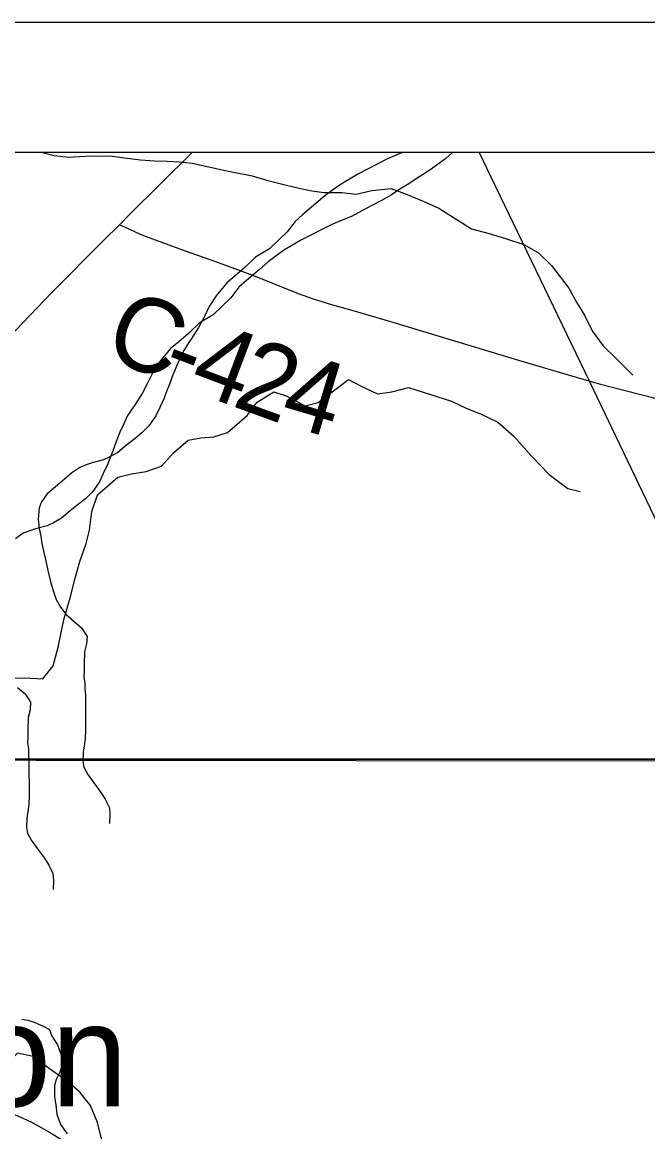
# Model space of a CAD drawing. Extents: x -21.1 to 50.3, y -4.9 to 22.1.
# Drawn here: x 8.398 to 8.878, y 20.149 to 21 of the extents above; entities that cross this region are included whole.
import ezdxf

# ---------------------------------------------------------------- set-up
doc = ezdxf.new("R2010")
doc.units = 0
for name, color, linetype in [('GM_X_Corporation', 7, 'Continuous'), ('GM_X_County', 7, 'Continuous'), ('GM_X_County_Road', 7, 'Continuous'), ('GM_X_County_Road_Text', 7, 'Continuous'), ('GM_X_Major_Lake', 7, 'Continuous'), ('GM_X_Major_River', 7, 'Continuous'), ('GM_X_Minor_River', 7, 'Continuous'), ('GM_X_Rail_Line', 7, 'Continuous'), ('GM_X_Rail_Line_Text', 7, 'Continuous'), ('GM_X_State_Route', 7, 'Continuous'), ('GM_X_Unincorporated_Text', 7, 'Continuous'), ('SH_Cut_Line', 7, 'Continuous'), ('SH_Data', 7, 'Continuous')]:
    doc.layers.add(name, color=color, linetype=linetype)

msp = doc.modelspace()

# ---------------------------------------------------------------- linework, layer by layer
at = {"layer": 'GM_X_Corporation'}
msp.add_lwpolyline([(8.9, 19.43609), (8.9, 20.43347), (7.91745, 20.43447), (7.92096, 19.4142)], close=True, dxfattribs=at)
at = {"layer": 'GM_X_County'}
msp.add_lwpolyline([(8.9, 14.74638), (8.9, 20.9), (2.1, 20.9), (2.1, 14.1), (8.89319, 14.1)], dxfattribs=at)
at = {"layer": 'GM_X_County_Road'}
msp.add_lwpolyline([(8.47285, 20.84475), (8.47653, 20.84309), (8.48876, 20.83758), (8.49332, 20.83571), (8.52309, 20.82483), (8.54644, 20.81655), (8.56394, 20.81025), (8.57553, 20.80584), (8.59277, 20.79895), (8.60991, 20.79205), (8.62148, 20.78796), (8.63618, 20.78343), (8.65101, 20.77912), (8.68073, 20.77041), (8.78157, 20.74019), (8.8231, 20.72781), (8.84096, 20.72279), (8.86191, 20.71725), (8.89494, 20.709), (8.9, 20.70796)], dxfattribs=at)
at = {"layer": 'GM_X_Major_Lake'}
for points in [[(8.52271, 20.07738), (8.52104, 20.08372), (8.51574, 20.09662), (8.50589, 20.10837), (8.49376, 20.12013), (8.48391, 20.12582), (8.47293, 20.13226), (8.45928, 20.14288), (8.45588, 20.15653), (8.45058, 20.16943), (8.44225, 20.17967), (8.43277, 20.18801), (8.41913, 20.19749), (8.40663, 20.20697), (8.3945, 20.20962), (8.38464, 20.19901), (8.37099, 20.19445), (8.37212, 20.18269)], [(8.28835, 20.19027), (8.29972, 20.18231), (8.31336, 20.17738), (8.32625, 20.17397), (8.33573, 20.17245), (8.34558, 20.17018), (8.35619, 20.16828), (8.36757, 20.16714), (8.38159, 20.16525), (8.39485, 20.16146), (8.40584, 20.15653), (8.41911, 20.14894), (8.42896, 20.14288), (8.4426, 20.13264), (8.44979, 20.12316), (8.45396, 20.1133), (8.4585, 20.10306), (8.46684, 20.09016), (8.4729, 20.08068), (8.48312, 20.06627), (8.48994, 20.05641), (8.49903, 20.04352), (8.50547, 20.03328)]]:
    msp.add_lwpolyline(points, dxfattribs=at)
at = {"layer": 'GM_X_Major_River'}
for points in [[(8.52271, 20.07738), (8.52104, 20.08372), (8.51574, 20.09662), (8.50589, 20.10837), (8.49376, 20.12013), (8.48391, 20.12582), (8.47293, 20.13226), (8.45928, 20.14288), (8.45588, 20.15653), (8.45058, 20.16943), (8.44225, 20.17967), (8.43277, 20.18801), (8.41913, 20.19749), (8.40663, 20.20697), (8.3945, 20.20962), (8.38464, 20.19901), (8.37099, 20.19445), (8.37212, 20.18269)], [(8.28835, 20.19027), (8.29972, 20.18231), (8.31336, 20.17738), (8.32625, 20.17397), (8.33573, 20.17245), (8.34558, 20.17018), (8.35619, 20.16828), (8.36757, 20.16714), (8.38159, 20.16525), (8.39485, 20.16146), (8.40584, 20.15653), (8.41911, 20.14894), (8.42896, 20.14288), (8.4426, 20.13264), (8.44979, 20.12316), (8.45396, 20.1133), (8.4585, 20.10306), (8.46684, 20.09016), (8.4729, 20.08068), (8.48312, 20.06627), (8.48994, 20.05641), (8.49903, 20.04352), (8.50547, 20.03328)]]:
    msp.add_lwpolyline(points, dxfattribs=at)
at = {"layer": 'GM_X_Minor_River'}
for points in [[(8.72841, 20.9), (8.7232, 20.89562), (8.71828, 20.8918), (8.71297, 20.88797), (8.70728, 20.88414), (8.70121, 20.88031), (8.69476, 20.87609), (8.68793, 20.87187), (8.68149, 20.86766), (8.67428, 20.86344), (8.66707, 20.8596), (8.65872, 20.85538), (8.65075, 20.85115), (8.64239, 20.84769), (8.63518, 20.84461), (8.6124, 20.83309), (8.5995, 20.82542), (8.59306, 20.82082), (8.58699, 20.81623), (8.58017, 20.81049), (8.57032, 20.80208), (8.56426, 20.79673), (8.55821, 20.78872), (8.54458, 20.77573), (8.53396, 20.76921), (8.52601, 20.76157), (8.51805, 20.75468), (8.51199, 20.74971), (8.50367, 20.73979), (8.49839, 20.7314), (8.49463, 20.72378), (8.4901, 20.7154), (8.48482, 20.70701), (8.4818, 20.70244), (8.47878, 20.69786), (8.47615, 20.69215), (8.47314, 20.68567), (8.47014, 20.67844), (8.46789, 20.67197), (8.46563, 20.66626), (8.46376, 20.66131), (8.46037, 20.65407), (8.45736, 20.6476), (8.45208, 20.63997), (8.44678, 20.63462), (8.44147, 20.63041), (8.43503, 20.62544), (8.42821, 20.6197), (8.42214, 20.61625), (8.4172, 20.61394), (8.40846, 20.61161), (8.4039, 20.61007), (8.39896, 20.60814), (8.3929, 20.60393)], [(8.69001, 20.9), (8.68568, 20.8982), (8.67847, 20.89513), (8.65569, 20.8836), (8.64279, 20.87593), (8.63635, 20.87134), (8.63028, 20.86675), (8.62346, 20.86101), (8.61361, 20.8526), (8.60755, 20.84724), (8.6015, 20.83923), (8.58787, 20.82624), (8.57725, 20.81973), (8.5693, 20.81208), (8.56134, 20.8052), (8.55528, 20.80023), (8.54696, 20.7903), (8.54168, 20.78192), (8.53791, 20.7743), (8.53339, 20.76591), (8.52811, 20.75753), (8.52509, 20.75295), (8.52207, 20.74838), (8.51944, 20.74266), (8.51643, 20.73619), (8.51343, 20.72895), (8.51118, 20.72248), (8.50892, 20.71677), (8.50705, 20.71182), (8.50366, 20.70459), (8.50065, 20.69811), (8.49537, 20.69048), (8.49007, 20.68514), (8.48476, 20.68093), (8.47832, 20.67595), (8.4715, 20.67022), (8.46543, 20.66677), (8.46049, 20.66446), (8.45175, 20.66213), (8.44719, 20.66059), (8.44225, 20.65866), (8.43618, 20.65445), (8.42861, 20.64795), (8.41724, 20.63839), (8.41309, 20.63228), (8.41121, 20.62772), (8.4105, 20.61897), (8.4113, 20.61176), (8.41247, 20.60607), (8.41326, 20.60037), (8.41483, 20.59355), (8.41638, 20.58709), (8.41795, 20.57951), (8.4199, 20.57116), (8.42145, 20.56585), (8.42416, 20.55751), (8.42762, 20.55145), (8.43184, 20.54577), (8.43796, 20.54049), (8.4437, 20.53558), (8.44792, 20.52914), (8.44757, 20.52345), (8.44608, 20.51736), (8.44576, 20.50786), (8.44578, 20.50254), (8.44543, 20.49798), (8.44622, 20.49342), (8.44624, 20.48887), (8.44665, 20.48393), (8.4468, 20.45734)], [(8.41385, 20.9), (8.42261, 20.89786), (8.43401, 20.89661), (8.44612, 20.89728), (8.4571, 20.89754), (8.46733, 20.8974), (8.47874, 20.89578), (8.48899, 20.89451), (8.49962, 20.89362), (8.50948, 20.89347), (8.51896, 20.89294), (8.52846, 20.89203), (8.53912, 20.88962), (8.54941, 20.88721), (8.55893, 20.88516), (8.57453, 20.88212), (8.58674, 20.87861), (8.60084, 20.87515), (8.61075, 20.87273), (8.62027, 20.87068), (8.62977, 20.86939), (8.64341, 20.86933), (8.65443, 20.86808), (8.66648, 20.87102), (8.68122, 20.87251), (8.69346, 20.86787), (8.7057, 20.86285), (8.71795, 20.85745)], [(8.71795, 20.85745), (8.74285, 20.84158), (8.7565, 20.8381), (8.76901, 20.83425), (8.78305, 20.82962), (8.79441, 20.82312), (8.80425, 20.81357), (8.81747, 20.79604), (8.82351, 20.78537), (8.82955, 20.77547), (8.83558, 20.76328), (8.84389, 20.75185), (8.85373, 20.7423), (8.86659, 20.72933)], [(8.3872, 20.4971), (8.40008, 20.4974), (8.41411, 20.4966), (8.42184, 20.50665), (8.42603, 20.52192), (8.42806, 20.53222), (8.43047, 20.5429), (8.43503, 20.55856), (8.43884, 20.57383), (8.44234, 20.58644), (8.44732, 20.60021), (8.44974, 20.61052), (8.45168, 20.62498), (8.45593, 20.6376), (8.47153, 20.65125), (8.48208, 20.65378), (8.4934, 20.65557), (8.50505, 20.65964), (8.51429, 20.66972), (8.52543, 20.67947), (8.53524, 20.68122), (8.54507, 20.68222), (8.5556, 20.6855), (8.57084, 20.69839), (8.57855, 20.70881), (8.59125, 20.71671), (8.6008, 20.71352), (8.61538, 20.70589), (8.62517, 20.7084), (8.63485, 20.71584), (8.64863, 20.72604), (8.65822, 20.72095), (8.67086, 20.71518), (8.68181, 20.71658), (8.69462, 20.71992), (8.72757, 20.70943)], [(8.72757, 20.70943), (8.73894, 20.70406), (8.74993, 20.69983), (8.7632, 20.69331), (8.77531, 20.68262), (8.7893, 20.66698), (8.80254, 20.65325), (8.81693, 20.64254), (8.82641, 20.64022)], [(8.39467, 20.48997), (8.40041, 20.48506), (8.40463, 20.47863), (8.40428, 20.47293), (8.40279, 20.46684), (8.40247, 20.45734), (8.40249, 20.45202), (8.40214, 20.44746), (8.40293, 20.44291), (8.40295, 20.43835), (8.40336, 20.43341), (8.40351, 20.40682)], [(8.4468, 20.45734), (8.44645, 20.45088), (8.44572, 20.44517), (8.44499, 20.44023), (8.44465, 20.43339), (8.44543, 20.42884), (8.44851, 20.42316), (8.45311, 20.41672), (8.45848, 20.40953), (8.46194, 20.40423), (8.46502, 20.39779), (8.46543, 20.39248), (8.46509, 20.38564)], [(8.40351, 20.40682), (8.40316, 20.40036), (8.40243, 20.39466), (8.4017, 20.38972), (8.40136, 20.38287), (8.40214, 20.37832), (8.40522, 20.37264), (8.40982, 20.36621), (8.4152, 20.35902), (8.41865, 20.35372), (8.42173, 20.34728), (8.42214, 20.34196), (8.4218, 20.33512)], [(8.39779, 20.23558), (8.40236, 20.23485), (8.40731, 20.23336), (8.41418, 20.23036), (8.41914, 20.22772), (8.42069, 20.22317), (8.4253, 20.21598), (8.42723, 20.21029), (8.42917, 20.20537), (8.42844, 20.19966), (8.42694, 20.19509), (8.42431, 20.18938), (8.42281, 20.18481), (8.42286, 20.17608), (8.42403, 20.17001), (8.42483, 20.16279), (8.42754, 20.15483), (8.43253, 20.14764)]]:
    msp.add_lwpolyline(points, dxfattribs=at)
at = {"layer": 'GM_X_Rail_Line'}
msp.add_lwpolyline([(8.74889, 20.9), (8.75783, 20.88144), (8.83324, 20.72514), (8.88294, 20.62152), (8.9, 20.58599)], dxfattribs=at)
at = {"layer": 'GM_X_Rail_Line_Text'}
for points in [[(8.9, 20.9), (2.80139, 20.9)], [(8.06362, 20.435), (8.9, 20.43501)], [(8.9, 20.43501), (8.06362, 20.435)]]:
    msp.add_lwpolyline(points, dxfattribs=at)
at = {"layer": 'GM_X_State_Route'}
for points in [[(8.42581, 20.79765), (8.4559, 20.82813), (8.46058, 20.83254), (8.47285, 20.84475), (8.48035, 20.8522), (8.52868, 20.9)], [(8.06383, 20.43445), (8.07832, 20.44799), (8.1172, 20.48343), (8.16937, 20.53193), (8.18904, 20.55111), (8.20828, 20.57124), (8.23389, 20.59837), (8.25989, 20.62502), (8.31974, 20.68745), (8.42091, 20.79269), (8.42581, 20.79765)]]:
    msp.add_lwpolyline(points, dxfattribs=at)
at = {"layer": 'SH_Cut_Line'}
msp.add_lwpolyline([(8.9, 16.40522), (8.9, 20.9), (2.1, 20.9)], dxfattribs=at)
at = {"layer": 'SH_Data'}
msp.add_line((2, 21), (9, 21), dxfattribs=at)

# ---------------------------------------------------------------- texts
at = {"layer": 'GM_X_County_Road_Text'}
for s, rotation, p in [('C', 339.25575, (8.45899, 20.74358)), ('4', 339.29116, (8.52448, 20.71878)), ('-', 339.2663, (8.50264, 20.72704)), ('2', 340.02606, (8.55797, 20.70612)), ('4', 343.30895, (8.59424, 20.69305))]:
    msp.add_text(s, height=0.05682, rotation=rotation, dxfattribs=at).set_placement(p)
at = {"layer": 'GM_X_Unincorporated_Text'}
msp.add_text('Lebanon', height=0.078977, rotation=0.00001, dxfattribs=at).set_placement((8.06799, 20.16872))

doc.saveas('drawing.dxf')
